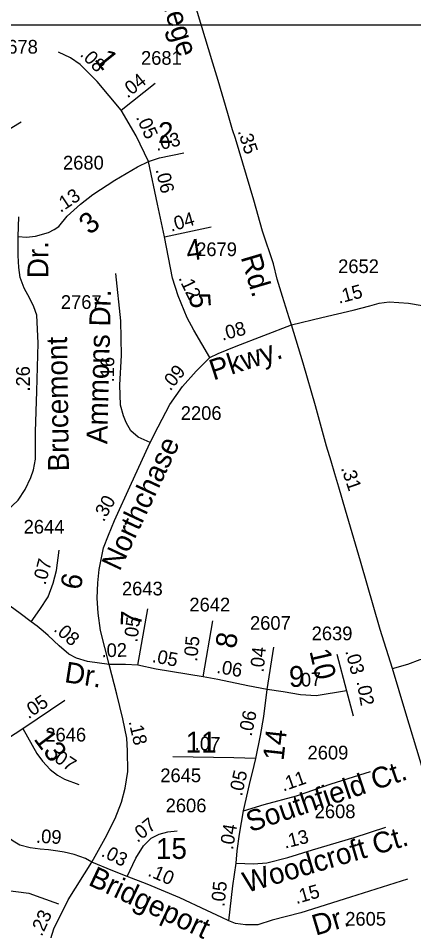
# Model space of a CAD drawing. Extents: x 2290055 to 2389491, y 66597 to 237875.
# Drawn here: x 2336946 to 2338749, y 204097 to 208250 of the extents above; entities that cross this region are included whole.
import ezdxf

# ---------------------------------------------------------------- set-up
doc = ezdxf.new("R2010")
doc.units = 0
for name, color, linetype in [('Exist Road Non-System Type 51', 7, 'Continuous'), ('Exist Road Primary US Attributed', 7, 'Continuous'), ('Exist Road Primary US Label', 7, 'Continuous'), ('Exist Road Primary US Mileage Hundredths English Label', 7, 'Continuous'), ('Exist Road Secondary Mileage Hundredths English Label', 7, 'Continuous'), ('Exist Road Secondary Type 51 Attributed', 7, 'Continuous'), ('Exist Road Secondary Type 51 Label', 7, 'Continuous'), ('Exist Road Secondary Type 51 Number Label', 7, 'Continuous'), ('Map Preparation Inset Cut Line', 7, 'Continuous')]:
    doc.layers.add(name, color=color, linetype=linetype)

msp = doc.modelspace()

# ---------------------------------------------------------------- linework, layer by layer
at = {"layer": 'Exist Road Non-System Type 51'}
msp.add_lwpolyline([(2336683, 204268), (2336791.1, 204273.2), (2336875.4, 204270.6), (2336936, 204262.7), (2336994, 204254.8), (2337049.4, 204236.3), (2337129.7, 204206)], dxfattribs=at)
at = {"layer": 'Exist Road Primary US Attributed'}
for points in [[(2338192.3, 206849.2), (2338181.2, 206881.7), (2338150.3, 206979.1), (2338126.7, 207058.3), (2338110, 207128.2), (2338060.3, 207278), (2338020.9, 207419.6), (2337936.1, 207699.9), (2337923.6, 207740.3), (2337901.8, 207814.1), (2337857.2, 207964.9), (2337832.8, 208044), (2337813.5, 208110.1), (2337768.6, 208260.5), (2337718.9, 208425), (2337685.4, 208531.4), (2337658.8, 208624.3)], [(2338652.7, 205281), (2338596.3, 205459.3), (2338507.2, 205770.9), (2338438.2, 206003.5), (2338407.8, 206108.3), (2338389.8, 206169.3), (2338372.6, 206227.2), (2338351.6, 206296.4), (2338302, 206479.8), (2338245.9, 206675.4), (2338192.3, 206849.2)], [(2339244.6, 203283.4), (2339237.2, 203301.9), (2339214.5, 203370.8), (2339190.9, 203452.1), (2339155.8, 203578.5), (2339142.5, 203629.1), (2339074.4, 203864.2), (2339046.1, 203955.1), (2339013.1, 204065.5), (2338992.1, 204136.3), (2338964.7, 204229.9), (2338925.3, 204359.9), (2338879, 204516.9), (2338837.9, 204655.6), (2338778.8, 204860.3), (2338713.7, 205077.6), (2338652.7, 205281)]]:
    msp.add_lwpolyline(points, dxfattribs=at)
at = {"layer": 'Exist Road Secondary Type 51 Attributed'}
for p, q in [((2337415.1, 207829.3), (2337570.9, 207953.3)), ((2336946.2, 207252.8), (2336948.6, 207343.4)), ((2337612.8, 207252.1), (2337825.6, 207297.2)), ((2337492.2, 205296.7), (2337536.4, 205553.3)), ((2337789, 205242.6), (2337834, 205498.5)), ((2338081, 205185.7), (2338111.6, 205379)), ((2338398.9, 205347), (2338443.5, 205179.1)), ((2338443.5, 205179.1), (2338472.7, 205065.5)), ((2336967.1, 205007), (2337158.6, 205136))]:
    msp.add_line(p, q, dxfattribs=at)
for points in [[(2337415.1, 207829.3), (2337306.2, 207960.5), (2337228.8, 208038), (2337184.2, 208069.5), (2337130.5, 208094.4)], [(2337539.7, 207595.7), (2337484.6, 207712.5), (2337415.1, 207829.3)], [(2336079.8, 206760.8), (2336268.2, 207004), (2336562.9, 207380), (2336807.8, 207664.6), (2336844.9, 207696.8), (2336875.8, 207724), (2336917.8, 207750), (2336959.9, 207776)], [(2337539.7, 207595.7), (2337589.5, 207612.7), (2337701, 207635)], [(2336946.2, 207252.8), (2336983.5, 207250.5), (2337025.5, 207254.4), (2337084.5, 207271.5), (2337110.8, 207284.6), (2337130.9, 207299.5), (2337169.6, 207346), (2337230.1, 207401.4), (2337286.5, 207444.7), (2337387, 207510.5), (2337490, 207570.9), (2337539.7, 207595.7)], [(2337612.8, 207252.1), (2337581.7, 207400.1), (2337539.7, 207595.7)], [(2336806.4, 205942.8), (2336891.2, 205998), (2336945.4, 206050.1), (2336977.4, 206098.2), (2337003.7, 206152.2), (2337016.2, 206187.6), (2337025.2, 206237.3), (2337025, 206360.7), (2337031.3, 206547.4), (2337037.1, 206766.2), (2337030.8, 206893.4), (2337017.3, 206932), (2336998.9, 206969.5), (2336972.6, 207017), (2336955.8, 207066.4), (2336949.6, 207112.2), (2336946.2, 207166.7), (2336946.2, 207252.8)], [(2337819.4, 206701.4), (2337746.9, 206826), (2337717, 206882), (2337674.8, 206982.2), (2337649.9, 207063.6), (2337612.8, 207252.1)], [(2337547.7, 206312.2), (2337493, 206337.2), (2337459.3, 206366.3), (2337438.4, 206403.5), (2337425.6, 206434.8), (2337412.9, 206483.6), (2337410, 206576), (2337416.4, 206710.1), (2337414.6, 206867.9), (2337391.7, 207084.5)], [(2338192.3, 206849.2), (2338330.5, 206883.8), (2338473.3, 206917.2), (2338549.5, 206936.2), (2338591.8, 206948.7), (2338637.1, 206954.3), (2338724.9, 206948.7), (2338841, 206928.8), (2338926, 206903.3), (2338985.4, 206892), (2339039.4, 206892)], [(2337819.4, 206701.4), (2337857.4, 206718.5), (2337939, 206752.7), (2338192.3, 206849.2)], [(2337547.7, 206312.2), (2337583.9, 206384.6), (2337636.8, 206485.6), (2337695.3, 206568.9), (2337757.3, 206638.1), (2337791, 206671.8), (2337819.4, 206701.4)], [(2337361.2, 205299), (2337321.8, 205453.8), (2337310.4, 205533.7), (2337306.8, 205601.6), (2337309.4, 205672.7), (2337314.7, 205732.3), (2337334.6, 205831.9), (2337357.9, 205889.2), (2337384.7, 205957.3), (2337462.4, 206126.8), (2337538.3, 206293.3), (2337547.7, 206312.2)], [(2337005, 205493.4), (2336955.7, 205531.8), (2336909.8, 205565.2), (2336870.3, 205606.9), (2336847.6, 205643.9), (2336829.1, 205691.4), (2336819.4, 205730.3), (2336813.7, 205779.8), (2336807.8, 205842.4), (2336807.8, 205890.3), (2336806.4, 205942.8)], [(2337005, 205493.4), (2337044, 205549.7), (2337082.7, 205607.8), (2337105.9, 205669.8), (2337121.4, 205727.8), (2337133, 205820.7)], [(2337361.2, 205299), (2337261.9, 205313), (2337211.9, 205327.6), (2337176.5, 205346.3), (2337132.7, 205383.9), (2337082.7, 205431.8), (2337059.4, 205450.7), (2337033.1, 205474.4), (2337005, 205493.4)], [(2338652.7, 205281), (2338722.3, 205301.4), (2338779.1, 205321.7), (2338845, 205340.2), (2338982, 205382.4), (2339158.2, 205435.1), (2339412.9, 205504.8)], [(2337282, 204397), (2337342.8, 204506.6), (2337388.3, 204595.8), (2337417.6, 204670.1), (2337433.1, 204735), (2337446.2, 204810.8), (2337444.3, 204905.6), (2337441.5, 204963.4), (2337423.2, 205050.9), (2337395, 205163.7), (2337361.2, 205299)], [(2337492.2, 205296.7), (2337435.1, 205298.9), (2337361.2, 205299)], [(2337789, 205242.6), (2337575, 205278), (2337492.2, 205296.7)], [(2338081, 205185.7), (2337993, 205202.3), (2337856.6, 205231.3), (2337789, 205242.6)], [(2338029.5, 204869.8), (2338050.4, 204974.4), (2338066.5, 205061.3), (2338081, 205185.7)], [(2338443.5, 205179.1), (2338303.8, 205155.6), (2338233.8, 205161), (2338154.7, 205174.1), (2338081, 205185.7)], [(2336699.6, 204833.8), (2336798.8, 204897.9), (2336897, 204961.5), (2336967.1, 205007)], [(2336967.1, 205007), (2337031.6, 204893.2), (2337057.5, 204857.2), (2337092.2, 204819.2), (2337125.4, 204794.8), (2337157, 204776.4), (2337222.5, 204751.1)], [(2338029.5, 204869.8), (2337929.7, 204873), (2337651.4, 204877.8)], [(2337973.8, 204631.9), (2338000.7, 204751.1), (2338021.8, 204838.1), (2338029.5, 204869.8)], [(2337973.8, 204631.9), (2338067.9, 204660.1), (2338215.4, 204699.7), (2338373.6, 204755), (2338552.8, 204810.4)], [(2337939.2, 204392.8), (2337945, 204447.9), (2337955.6, 204524.3), (2337973.8, 204631.9)], [(2337282, 204397), (2337253, 204412.9), (2337201.2, 204432), (2337155.4, 204443.1), (2337126.4, 204447.4), (2337084.7, 204453.1), (2337046.7, 204456.9), (2337001.2, 204462.6), (2336953, 204475), (2336923.3, 204493.2), (2336881.1, 204524.8), (2336851.5, 204563.2)], [(2337939.2, 204392.8), (2338019.3, 204389.7), (2338078.9, 204394.4), (2338174.6, 204417.9), (2338287.6, 204452.5), (2338477.5, 204509), (2338621.9, 204556.1)], [(2337442.6, 204331.8), (2337483.1, 204415.8), (2337517.8, 204472.2), (2337552.2, 204505.7), (2337588.7, 204524.4), (2337627.8, 204536), (2337671.2, 204540.3)], [(2337257.6, 203505.6), (2337177.9, 203581.4), (2337125.2, 203644.6), (2337111.8, 203669.2), (2337098.8, 203702.6), (2337079.7, 203761.4), (2337069.1, 203837.9), (2337071.1, 203914.9), (2337073.8, 203961.9), (2337087.8, 204024.3), (2337108.1, 204092.3), (2337173.7, 204224.6), (2337282, 204397)], [(2337442.6, 204331.8), (2337377.5, 204357.9), (2337282, 204397)], [(2337905.7, 204129.1), (2337925.1, 204289.2), (2337939.2, 204392.8)], [(2337905.7, 204129.1), (2337873.8, 204145), (2337805.8, 204176.9), (2337682.8, 204233.3), (2337534, 204296), (2337442.6, 204331.8)], [(2338721.2, 204320), (2338460.3, 204237.3), (2338234.3, 204165.1), (2338104, 204132.1), (2338038.1, 204111.4), (2337982.5, 204111), (2337936.6, 204117.1), (2337905.7, 204129.1)]]:
    msp.add_lwpolyline(points, dxfattribs=at)
at = {"layer": 'Map Preparation Inset Cut Line'}
msp.add_lwpolyline([(2334313.2, 192135.8), (2334313.2, 208219.9), (2345070.4, 208219.9), (2345070.4, 203348), (2354753, 203348), (2354753, 199924.5), (2369645.2, 199924.5), (2369645.2, 192135.8), (2354753, 192135.8)], close=True, dxfattribs=at)

# ---------------------------------------------------------------- texts
at = {"layer": 'Exist Road Primary US Label'}
for s, p in [('College', (2337554.4, 208480.4)), ('Rd.', (2337959.9, 207158.9))]:
    msp.add_text(s, height=95, rotation=286.5022, dxfattribs=at).set_placement(p)
at = {"layer": 'Exist Road Primary US Mileage Hundredths English Label'}
for s, rotation, p in [('.35', 287.9182, (2337946, 207733.8)), ('.31', 288.9394, (2338416.6, 206196))]:
    msp.add_text(s, height=62.5, rotation=rotation, dxfattribs=at).set_placement(p)
at = {"layer": 'Exist Road Secondary Mileage Hundredths English Label'}
for s, rotation, p in [('.08', 314.6947, (2337224.2, 208080.9)), ('.04', 38.5074, (2337444.4, 207882.1)), ('.05', 294.3019, (2337481.6, 207797.8)), ('.03', 13.456, (2337577.4, 207643.1)), ('.06', 283.2911, (2337572.2, 207558.3)), ('.13', 33.7055, (2337138.6, 207360.4)), ('.04', 16.1981, (2337643.7, 207274.5)), ('.12', 295.6277, (2337675.6, 207063.4)), ('.15', 14.8898, (2338408.4, 206945.9)), ('.08', 14.8898, (2337876.8, 206777.1)), ('.16', 89.2369, (2337382.7, 206587.1)), ('.26', 90, (2336999.2, 206545.3)), ('.09', 50.8312, (2337639.3, 206544.9)), ('.30', 60.827, (2337335.7, 205947.4)), ('.07', 75.077, (2337070.2, 205659.6)), ('.05', 83.0297, (2337488.8, 205398.2)), ('.08', 318.9286, (2337104, 205455.2)), ('.05', 84.2856, (2337761.5, 205310.8)), ('.02', 1.1449, (2337326.6, 205332.5)), ('.05', 349.0597, (2337553.3, 205310.7)), ('.04', 84.2856, (2338064.5, 205261)), ('.03', 284.8673, (2338436.6, 205360.5)), ('.06', 349.8698, (2337847.5, 205261.3)), ('.07', 2.4909, (2338212.9, 205196.9)), ('.02', 280.0898, (2338488.4, 205221.3)), ('.05', 34.1598, (2336992.8, 205048.5)), ('.06', 77.8067, (2338009.8, 204968.7)), ('.18', 283.165, (2337448.8, 205038.9)), ('.07', 358.1514, (2337750.1, 204908.7)), ('.07', 326.0491, (2337087, 204872)), ('.05', 77.2831, (2337966, 204695.3)), ('.11', 19.3003, (2338154.6, 204719)), ('.07', 38.6352, (2337489.8, 204483.7)), ('.04', 80.386, (2337924.9, 204451.1)), ('.09', 356.9874, (2337026, 204485.7)), ('.13', 14.2341, (2338162.6, 204458.4)), ('.03', 333.1204, (2337320.4, 204426.7)), ('.10', 336.6943, (2337533.1, 204336.1)), ('.05', 83.9947, (2337886.1, 204191.7)), ('.15', 16.0825, (2338214.1, 204205.3)), ('.23', 65.474, (2337053.5, 204054.8))]:
    msp.add_text(s, height=62.5, rotation=rotation, dxfattribs=at).set_placement(p)
at = {"layer": 'Exist Road Secondary Type 51 Label'}
for s, rotation, p in [('1', 308.6598, (2337290.4, 208060.7)), ('3', 39.8056, (2337272.5, 207257.7)), ('Dr.', 90, (2337083.4, 207062.9)), ('4', 8.1301, (2337718.3, 207140.8)), ('Ammons Dr.', 88.5688, (2337351.7, 206304.9)), ('5', 274.2364, (2337725.5, 206992.9)), ('Brucemont', 90.8253, (2337177.5, 206181.3)), ('Pkwy.', 18.0441, (2337836.1, 206595.3)), ('Northchase', 64.8121, (2337408.3, 205721.7)), ('6', 78.6901, (2337229.8, 205635.7)), ('7', 87.3974, (2337507.3, 205471.5)), ('8', 81.573, (2337937.8, 205368.9)), ('10', 282.875, (2338273.4, 205360.7)), ('Dr.', 351.1878, (2337153.4, 205219.1)), ('13', 306.8699, (2337013.6, 204958.9)), ('14', 83.6598, (2338155.5, 204857.4)), ('Southfield Ct.', 18.6393, (2338004, 204533)), ('Woodcroft Ct.', 16.393, (2337986.8, 204256.4)), ('Bridgeport', 334.7988, (2337261, 204294.8)), ('Dr.', 16.6037, (2338302.2, 204060.7))]:
    msp.add_text(s, height=95, rotation=rotation, dxfattribs=at).set_placement(p)
for s, p in [('2', (2337583.6, 207680.1)), ('9', (2338179.9, 205197.3)), ('11', (2337709, 204897.4)), ('15', (2337574, 204411.7))]:
    msp.add_text(s, height=95, dxfattribs=at).set_placement(p)
at = {"layer": 'Exist Road Secondary Type 51 Number Label'}
for s, p in [('2678', (2336849.7, 208088)), ('2681', (2337505.9, 208037.1)), ('2680', (2337150.2, 207558.8)), ('2679', (2337757.4, 207163.6)), ('2652', (2338404.6, 207086.1)), ('2767', (2337140.5, 206922.6)), ('2206', (2337687.2, 206415.9)), ('2644', (2336970.9, 205896.8)), ('2643', (2337419, 205614.7)), ('2642', (2337726.5, 205541.5)), ('2607', (2338002.7, 205457.6)), ('2639', (2338283.9, 205410)), ('2646', (2337069.7, 204947.7)), ('2609', (2338265.2, 204865.9)), ('2645', (2337593.9, 204762)), ('2606', (2337618.3, 204624.5)), ('2608', (2338297.7, 204597.7)), ('2605', (2338437, 204106.9))]:
    msp.add_text(s, height=62.5, dxfattribs=at).set_placement(p)

doc.saveas('drawing.dxf')
